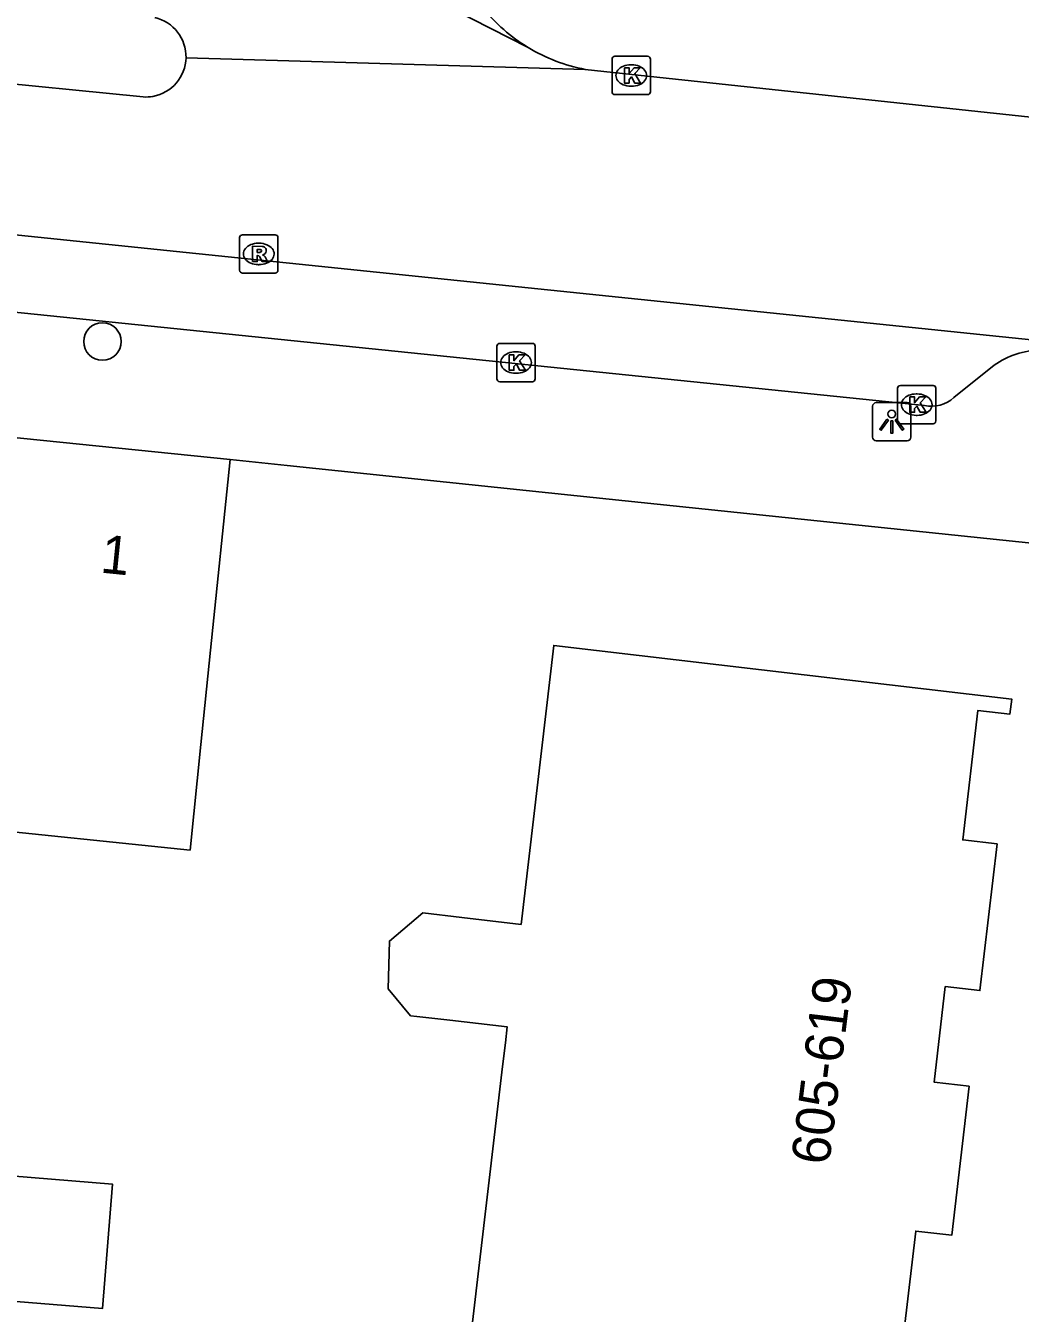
# Model space of a CAD drawing. Extents: x 160861 to 161308, y 384024 to 384878.
# Drawn here: x 161224.9 to 161250.87, y 384644.08 to 384677.68 of the extents above; entities that cross this region are included whole.
import ezdxf

# ---------------------------------------------------------------- set-up
doc = ezdxf.new("R2010")
doc.units = 0
for name, color, linetype in [('IMGEO_Boom', 7, 'Continuous'), ('IMGEO_Kolk', 7, 'Continuous'), ('IMGEO_Lichtpunt', 7, 'Continuous'), ('IMGEO_Muur', 7, 'Continuous'), ('IMGEO_Pand', 7, 'Continuous'), ('IMGEO_Pand_nummerreeks', 7, 'Continuous'), ('IMGEO_Rijbaan_lokaal_open', 7, 'Continuous'), ('IMGEO_Rioolput', 7, 'Continuous'), ('IMGEO_Voetpad_open', 7, 'Continuous')]:
    doc.layers.add(name, color=color, linetype=linetype)

msp = doc.modelspace()

# ---------------------------------------------------------------- linework, layer by layer
at = {"layer": 'IMGEO_Boom'}
msp.add_circle((161226.905, 384669.441), 0.489, dxfattribs=at)
at = {"layer": 'IMGEO_Kolk'}
for p, q in [((161240.209, 384675.959), (161240.209, 384676.811)), ((161240.284, 384676.885), (161241.136, 384676.885)), ((161241.21, 384676.811), (161241.21, 384675.959)), ((161240.697, 384676.665), (161240.722, 384676.665)), ((161240.72, 384676.105), (161240.695, 384676.105)), ((161241.136, 384675.885), (161240.284, 384675.885)), ((161237.202, 384668.466), (161237.202, 384669.318)), ((161237.277, 384669.392), (161238.129, 384669.392)), ((161238.203, 384669.318), (161238.203, 384668.466)), ((161237.69, 384669.172), (161237.715, 384669.172)), ((161238.129, 384668.392), (161237.277, 384668.392)), ((161237.713, 384668.612), (161237.688, 384668.612)), ((161247.661, 384667.368), (161247.661, 384668.22)), ((161247.736, 384668.294), (161248.588, 384668.294)), ((161248.149, 384668.074), (161248.174, 384668.074)), ((161248.662, 384668.22), (161248.662, 384667.368)), ((161248.172, 384667.514), (161248.147, 384667.514)), ((161248.588, 384667.294), (161247.736, 384667.294))]:
    msp.add_line(p, q, dxfattribs=at)
for points in [[(161240.209, 384675.959), (161240.209, 384676.811)], [(161240.284, 384676.885), (161241.136, 384676.885)], [(161241.21, 384676.811), (161241.21, 384675.959)], [(161240.53, 384676.585), (161240.653, 384676.585), (161240.653, 384676.434), (161240.783, 384676.585), (161240.947, 384676.585), (161240.801, 384676.434), (161240.954, 384676.185), (161240.802, 384676.185), (161240.717, 384676.349), (161240.653, 384676.282), (161240.653, 384676.185), (161240.53, 384676.185), (161240.53, 384676.585)], [(161241.136, 384675.885), (161240.284, 384675.885)], [(161237.202, 384668.466), (161237.202, 384669.318)], [(161237.277, 384669.392), (161238.129, 384669.392)], [(161238.203, 384669.318), (161238.203, 384668.466)], [(161237.523, 384669.092), (161237.646, 384669.092), (161237.646, 384668.941), (161237.776, 384669.092), (161237.94, 384669.092), (161237.794, 384668.941), (161237.947, 384668.692), (161237.795, 384668.692), (161237.71, 384668.856), (161237.646, 384668.789), (161237.646, 384668.692), (161237.523, 384668.692), (161237.523, 384669.092)], [(161238.129, 384668.392), (161237.277, 384668.392)], [(161247.661, 384667.368), (161247.661, 384668.22)], [(161247.736, 384668.294), (161248.588, 384668.294)], [(161247.982, 384667.994), (161248.105, 384667.994), (161248.105, 384667.843), (161248.235, 384667.994), (161248.399, 384667.994), (161248.253, 384667.843), (161248.406, 384667.594), (161248.254, 384667.594), (161248.169, 384667.758), (161248.105, 384667.691), (161248.105, 384667.594), (161247.982, 384667.594), (161247.982, 384667.994)], [(161248.662, 384668.22), (161248.662, 384667.368)], [(161248.588, 384667.294), (161247.736, 384667.294)]]:
    msp.add_lwpolyline(points, dxfattribs=at)
for centre, start, end in [((161240.286, 384676.809), 91.552, 178.448), ((161240.286, 384676.809), 91.552, 178.448), ((161241.134, 384676.809), 1.552, 88.448), ((161241.134, 384676.809), 1.552, 88.448), ((161240.286, 384675.961), 181.552, 268.448), ((161240.286, 384675.961), 181.552, 268.448), ((161241.134, 384675.961), 271.552, 358.448), ((161241.134, 384675.961), 271.552, 358.448), ((161237.279, 384669.316), 91.552, 178.448), ((161237.279, 384669.316), 91.552, 178.448), ((161238.127, 384669.316), 1.552, 88.448), ((161238.127, 384669.316), 1.552, 88.448), ((161237.279, 384668.468), 181.552, 268.448), ((161237.279, 384668.468), 181.552, 268.448), ((161238.127, 384668.468), 271.552, 358.448), ((161238.127, 384668.468), 271.552, 358.448), ((161247.738, 384668.218), 91.552, 178.448), ((161247.738, 384668.218), 91.552, 178.448), ((161248.586, 384668.218), 1.552, 88.448), ((161248.586, 384668.218), 1.552, 88.448), ((161247.738, 384667.37), 181.552, 268.448), ((161247.738, 384667.37), 181.552, 268.448), ((161248.586, 384667.37), 271.552, 358.448), ((161248.586, 384667.37), 271.552, 358.448)]:
    msp.add_arc(centre, 0.0765, start, end, dxfattribs=at)
for centre, major_axis, ratio, start_param, end_param in [((161240.696, 384676.385), (-0.387, 0.002), 0.722429, 4.712389, 7.853982), ((161240.721, 384676.385), (-0.39, 0.002), 0.717154, 1.570796, 4.712389), ((161237.689, 384668.892), (-0.387, 0.002), 0.722429, 4.712389, 7.853982), ((161237.714, 384668.892), (-0.39, 0.002), 0.717154, 1.570796, 4.712389), ((161248.148, 384667.794), (-0.387, 0.002), 0.722429, 4.712389, 7.853982), ((161248.173, 384667.794), (-0.39, 0.002), 0.717154, 1.570796, 4.712389)]:
    msp.add_ellipse(centre, major_axis=major_axis, ratio=ratio, start_param=start_param, end_param=end_param, dxfattribs=at)
at = {"layer": 'IMGEO_Lichtpunt'}
for p, q in [((161247.012, 384667.752), (161247.012, 384666.945)), ((161247.012, 384667.752), (161247.012, 384666.945)), ((161247.914, 384667.847), (161247.106, 384667.847)), ((161247.914, 384667.847), (161247.106, 384667.847)), ((161248.008, 384666.945), (161248.008, 384667.752)), ((161248.008, 384666.945), (161248.008, 384667.752)), ((161247.106, 384666.851), (161247.914, 384666.851)), ((161247.106, 384666.851), (161247.914, 384666.851))]:
    msp.add_line(p, q, dxfattribs=at)
for points in [[(161247.386, 384667.416), (161247.425, 384667.388), (161247.237, 384667.126), (161247.199, 384667.153), (161247.386, 384667.416)], [(161247.488, 384667.368), (161247.535, 384667.368), (161247.535, 384667.046), (161247.488, 384667.046), (161247.488, 384667.368)], [(161247.598, 384667.388), (161247.636, 384667.415), (161247.823, 384667.153), (161247.784, 384667.125), (161247.598, 384667.388)]]:
    msp.add_lwpolyline(points, dxfattribs=at)
msp.add_circle((161247.511, 384667.55), 0.0994, dxfattribs=at)
for centre, start, end in [((161247.106, 384667.752), 90, 180), ((161247.106, 384667.752), 90, 180), ((161247.914, 384667.752), 0, 90), ((161247.914, 384667.752), 0, 90), ((161247.106, 384666.945), 180, 270), ((161247.106, 384666.945), 180, 270), ((161247.914, 384666.945), 270, 0), ((161247.914, 384666.945), 270, 360)]:
    msp.add_arc(centre, 0.0946, start, end, dxfattribs=at)
at = {"layer": 'IMGEO_Muur'}
msp.add_lwpolyline([(161231.728, 384666.208), (161239.297, 384665.418)], dxfattribs=at)
at = {"layer": 'IMGEO_Pand'}
for points in [[(161224.34, 384666.966), (161230.236, 384666.363)], [(161230.236, 384666.363), (161229.727, 384661.39), (161229.474, 384658.921), (161229.192, 384656.167), (161223.296, 384656.771)], [(161236.57, 384643.85), (161237.35, 384650.52), (161237.423, 384651.142), (161237.471, 384651.552), (161235.974, 384651.727), (161235.189, 384651.818), (161235.109, 384651.828), (161234.951, 384651.846), (161234.364, 384652.549), (161234.396, 384653.795), (161235.265, 384654.528), (161236.288, 384654.408), (161237.835, 384654.227), (161238.688, 384661.508), (161250.642, 384660.109), (161250.596, 384659.716), (161249.759, 384659.814), (161249.364, 384656.434), (161250.258, 384656.33), (161249.81, 384652.502), (161248.906, 384652.608), (161248.614, 384650.112), (161249.531, 384650.005), (161249.076, 384646.117), (161248.138, 384646.226), (161247.742, 384642.842)], [(161222.381, 384647.84), (161227.17, 384647.447), (161226.904, 384644.202), (161224.003, 384644.44)]]:
    msp.add_lwpolyline(points, dxfattribs=at)
at = {"layer": 'IMGEO_Rijbaan_lokaal_open'}
for points in [[(161238.021, 384677.113), (161229.746, 384681.332), (161226.945, 384682.439), (161225.466, 384682.697)], [(161229.088, 384676.847), (161239.508, 384676.544)], [(161253.501, 384675.224), (161252.277, 384675.194), (161251.143, 384675.297), (161239.508, 384676.544)], [(161223.394, 384676.278), (161227.968, 384675.825)], [(161202.637, 384674.492), (161251.411, 384669.458), (161251.394, 384669.225)]]:
    msp.add_lwpolyline(points, dxfattribs=at)
for centre, radius, start, end in [((161240.337, 384680.951), 4.483, 218.5945, 238.8972), ((161228.038, 384676.872), 1.05, 358.6301, 77.1275), ((161240.342, 384680.95), 4.485, 238.8358, 259.2855), ((161228.038, 384676.873), 1.05, 280.0897, 358.5768), ((161228.039, 384676.839), 1.017, 265.9677, 280.342)]:
    msp.add_arc(centre, radius, start, end, dxfattribs=at)
at = {"layer": 'IMGEO_Rioolput'}
for p, q in [((161230.485, 384671.301), (161230.485, 384672.153)), ((161230.56, 384672.227), (161231.412, 384672.227)), ((161230.973, 384672.007), (161230.998, 384672.007)), ((161231.486, 384672.153), (161231.486, 384671.301)), ((161230.996, 384671.447), (161230.971, 384671.447)), ((161231.412, 384671.227), (161230.56, 384671.227))]:
    msp.add_line(p, q, dxfattribs=at)
for points in [[(161230.485, 384671.301), (161230.485, 384672.153)], [(161230.56, 384672.227), (161231.412, 384672.227)], [(161231.486, 384672.153), (161231.486, 384671.301)], [(161231.074, 384671.925), (161230.822, 384671.927), (161230.822, 384671.527)], [(161230.822, 384671.527), (161230.946, 384671.527), (161230.946, 384671.689), (161230.957, 384671.689)], [(161231, 384671.846), (161230.946, 384671.846), (161230.946, 384671.765)], [(161230.946, 384671.765), (161230.998, 384671.765)], [(161231.004, 384671.66), (161231.075, 384671.527), (161231.215, 384671.527), (161231.15, 384671.653)], [(161231.412, 384671.227), (161230.56, 384671.227)]]:
    msp.add_lwpolyline(points, dxfattribs=at)
for centre, radius, start, end in [((161230.562, 384672.151), 0.0765, 91.552, 178.448), ((161230.562, 384672.151), 0.0765, 91.552, 178.448), ((161231.41, 384672.151), 0.0765, 1.552, 88.448), ((161231.41, 384672.151), 0.0765, 1.552, 88.448), ((161230.956, 384671.636), 0.0533, 26.0293, 88.6989), ((161230.982, 384671.954), 0.19, 274.7715, 282.9687), ((161231.006, 384671.75), 0.0964, 77.0061, 93.1865), ((161231.02, 384671.807), 0.0378, 276.6634, 79.6772), ((161231.073, 384671.815), 0.109, 350.3612, 89.416), ((161231.071, 384671.815), 0.112, 277.5842, 350.9817), ((161231.055, 384671.6), 0.108, 29.5134, 73.7905), ((161230.562, 384671.303), 0.0765, 181.552, 268.448), ((161230.562, 384671.303), 0.0765, 181.552, 268.448), ((161231.41, 384671.303), 0.0765, 271.552, 358.448), ((161231.41, 384671.303), 0.0765, 271.552, 358.448)]:
    msp.add_arc(centre, radius, start, end, dxfattribs=at)
for centre, major_axis, ratio, start_param, end_param in [((161230.972, 384671.727), (-0.387, 0.002), 0.722429, 4.712389, 7.853982), ((161230.997, 384671.727), (-0.39, 0.002), 0.717154, 1.570796, 4.712389)]:
    msp.add_ellipse(centre, major_axis=major_axis, ratio=ratio, start_param=start_param, end_param=end_param, dxfattribs=at)
at = {"layer": 'IMGEO_Voetpad_open'}
for points in [[(161248.369, 384667.771), (161205.608, 384672.152)], [(161250.183, 384668.822), (161249.132, 384667.981)], [(161230.236, 384666.363), (161231.728, 384666.208), (161239.297, 384665.418), (161253.755, 384663.908)]]:
    msp.add_lwpolyline(points, dxfattribs=at)
for centre, radius, start, end in [((161251.463, 384666.997), 2.229, 91.7729, 125.0402), ((161248.553, 384668.594), 0.843, 257.3964, 313.3805)]:
    msp.add_arc(centre, radius, start, end, dxfattribs=at)

# ---------------------------------------------------------------- texts
at = {"layer": 'IMGEO_Pand_nummerreeks'}
for s, rotation, p in [('1', 354.1566, (161226.83, 384663.414)), ('605-619', 82.9242, (161245.874, 384647.927))]:
    msp.add_text(s, height=1, rotation=rotation, dxfattribs=at).set_placement(p)

doc.saveas('drawing.dxf')
